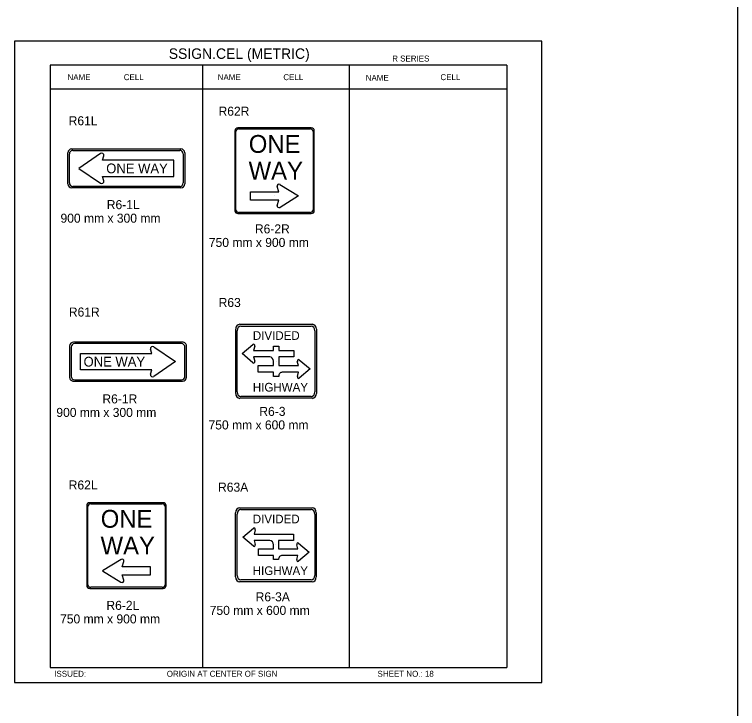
# Model space of a CAD drawing. Extents: x -12 to 6962, y -3756 to 679.
# Drawn here: x 1018.1 to 1258.3, y -244 to -13.5 of the extents above; entities that cross this region are included whole.
import ezdxf

# ---------------------------------------------------------------- set-up
doc = ezdxf.new("R2010")
doc.units = 0
for name, color, linetype in [('Level 1', 7, 'Continuous'), ('Level 2', 7, 'Continuous'), ('Level 3', 7, 'Continuous'), ('Level 63', 7, 'Continuous')]:
    doc.layers.add(name, color=color, linetype=linetype)

msp = doc.modelspace()

# ---------------------------------------------------------------- linework, layer by layer
at = {"layer": 'Level 1'}
for p, q in [((1181.72, -30.35), (1029.96, -30.35)), ((1029.96, -30.35), (1029.96, -230.35)), ((1080.55, -30.35), (1080.55, -230.35)), ((1129.33, -30.35), (1129.33, -230.35)), ((1181.72, -30.35), (1181.72, -230.35)), ((1181.72, -38.27), (1029.96, -38.27)), ((1091.68, -78.39), (1091.68, -52.4)), ((1092.66, -51.52), (1116.34, -51.52)), ((1117.31, -52.4), (1117.31, -78.39)), ((1036.32, -69.42), (1036.32, -59.83)), ((1037.52, -58.63), (1072.98, -58.63)), ((1046.7, -59.7), (1039.43, -64.61)), ((1074.17, -59.83), (1074.17, -69.42)), ((1047.35, -61.94), (1047.75, -60.47)), ((1071.06, -61.94), (1047.35, -61.94)), ((1071.06, -67.3), (1071.06, -61.94)), ((1039.43, -64.61), (1046.7, -69.52)), ((1055.25, -64.62), (1055.25, -64.62)), ((1055.25, -64.62), (1055.25, -64.62)), ((1104.5, -65.39), (1104.5, -65.39)), ((1104.5, -65.39), (1104.5, -65.39)), ((1047.75, -68.78), (1047.35, -67.3)), ((1047.35, -67.3), (1071.06, -67.3)), ((1072.98, -70.62), (1037.52, -70.62)), ((1105.94, -72.42), (1105.34, -70.65)), ((1106.31, -69.98), (1112.44, -73.76)), ((1096.55, -75.12), (1096.55, -72.42)), ((1096.55, -72.42), (1105.94, -72.42)), ((1104.5, -73.77), (1104.5, -73.77)), ((1112.44, -73.76), (1106.33, -77.57)), ((1105.96, -75.12), (1096.55, -75.12)), ((1105.34, -76.9), (1105.96, -75.12)), ((1116.34, -79.26), (1092.66, -79.26)), ((1093.34, -117.01), (1116.67, -117.01)), ((1092.1, -138.86), (1092.1, -118.53)), ((1117.91, -118.53), (1117.91, -138.86)), ((1036.9, -124.02), (1036.9, -133.62)), ((1073.55, -122.83), (1038.1, -122.83)), ((1063.72, -126.14), (1063.32, -124.67)), ((1064.37, -123.9), (1071.64, -128.81)), ((1074.75, -133.62), (1074.75, -124.02)), ((1093.71, -126.15), (1097.33, -123.09)), ((1097.92, -123.64), (1097.55, -125.07)), ((1104.12, -125.07), (1104.12, -123.62)), ((1104.12, -123.62), (1105.89, -123.62)), ((1105.89, -123.62), (1105.89, -125.07)), ((1040.01, -131.5), (1040.01, -126.14)), ((1040.01, -126.14), (1063.72, -126.14)), ((1097.33, -129.23), (1093.71, -126.15)), ((1097.55, -125.07), (1104.12, -125.07)), ((1102.92, -127.25), (1097.55, -127.25)), ((1097.55, -127.25), (1097.9, -128.68)), ((1105.89, -125.07), (1110.94, -125.07)), ((1110.94, -127.25), (1105.89, -127.25)), ((1105.89, -127.25), (1105.89, -130.14)), ((1110.94, -125.07), (1110.94, -127.25)), ((1055.82, -128.82), (1055.82, -128.82)), ((1055.82, -128.82), (1055.82, -128.82)), ((1071.64, -128.81), (1064.37, -133.72)), ((1104.12, -130.14), (1104.12, -128.71)), ((1112.44, -130.14), (1112.07, -128.73)), ((1112.68, -128.18), (1116.3, -131.24)), ((1063.72, -131.5), (1040.01, -131.5)), ((1063.32, -132.97), (1063.72, -131.5)), ((1099.05, -132.34), (1099.05, -130.14)), ((1099.05, -130.14), (1104.12, -130.14)), ((1105.89, -130.14), (1112.44, -130.14)), ((1116.3, -131.24), (1112.68, -134.3)), ((1104.12, -132.34), (1099.05, -132.34)), ((1104.12, -133.78), (1104.12, -132.34)), ((1105.89, -133.78), (1104.12, -133.78)), ((1112.44, -132.34), (1107.09, -132.34)), ((1112.09, -133.78), (1112.44, -132.34)), ((1038.1, -134.82), (1073.55, -134.82)), ((1116.67, -140.38), (1093.34, -140.38)), ((1042.49, -202.89), (1042.49, -176.9)), ((1043.47, -176.02), (1067.14, -176.02)), ((1068.12, -176.9), (1068.12, -202.89)), ((1092.07, -199.8), (1092.07, -179.47)), ((1093.31, -177.95), (1116.64, -177.95)), ((1117.88, -179.47), (1117.88, -199.8)), ((1093.96, -187.13), (1097.49, -184.15)), ((1098.08, -184.68), (1097.72, -186.06)), ((1097.49, -190.12), (1093.96, -187.13)), ((1097.72, -186.06), (1110.79, -186.06)), ((1110.79, -186.06), (1110.79, -188.21)), ((1102.94, -188.21), (1097.72, -188.21)), ((1097.72, -188.21), (1098.06, -189.58)), ((1104.11, -191.03), (1104.11, -189.61)), ((1110.79, -188.21), (1105.85, -188.21)), ((1105.85, -188.21), (1105.85, -191.03)), ((1112.26, -191.03), (1111.9, -189.63)), ((1112.47, -189.12), (1116, -192.11)), ((1055.3, -189.9), (1055.3, -189.9)), ((1055.3, -189.9), (1055.3, -189.9)), ((1055.3, -189.9), (1055.3, -189.9)), ((1099.18, -193.16), (1099.18, -191.03)), ((1099.18, -191.03), (1104.11, -191.03)), ((1105.85, -191.03), (1112.26, -191.03)), ((1116, -192.11), (1112.47, -195.09)), ((1053.49, -194.48), (1047.36, -198.27)), ((1104.11, -193.16), (1099.18, -193.16)), ((1104.11, -194.58), (1104.11, -193.16)), ((1105.85, -194.58), (1104.11, -194.58)), ((1112.26, -193.16), (1107.01, -193.16)), ((1111.91, -194.56), (1112.26, -193.16)), ((1053.87, -196.93), (1054.46, -195.15)), ((1063.25, -196.93), (1053.87, -196.93)), ((1063.25, -199.63), (1063.25, -196.93)), ((1047.36, -198.27), (1053.47, -202.07)), ((1055.3, -198.28), (1055.3, -198.28)), ((1054.46, -201.4), (1053.84, -199.63)), ((1053.84, -199.63), (1063.25, -199.63)), ((1116.64, -201.32), (1093.31, -201.32)), ((1067.14, -203.77), (1043.47, -203.77)), ((1029.96, -230.35), (1181.72, -230.35))]:
    msp.add_line(p, q, dxfattribs=at)
for centre, major_axis, ratio, start_param, end_param in [((1092.66, -52.4), (-0.977, 0), 0.8975, 4.712389, 6.283185), ((1116.34, -52.4), (-0.977, 0), 0.8975, 3.141593, 4.712389), ((1037.52, -59.83), (0, -1.2), 0.998738, 3.141593, 4.712389), ((1047.09, -60.27), (0, 0.696), 0.998738, 4.423888, 6.899163), ((1072.98, -59.83), (0, 1.2), 0.998738, 4.712389, 6.283185), ((1037.52, -69.42), (0, -1.2), 0.998738, 4.712389, 6.283185), ((1047.09, -68.96), (0, 0.696), 0.998738, 2.525615, 5.00089), ((1072.98, -69.42), (0, 1.2), 0.998738, 3.141593, 4.712389), ((1105.98, -70.48), (0.667, 0), 0.8975, 1.038675, 3.410189), ((1092.66, -78.39), (0.977, 0), 0.8975, 3.141593, 4.712389), ((1105.98, -77.06), (-0.673, 0), 0.8975, 6.016058, 8.404903), ((1116.34, -78.39), (0.977, 0), 0.8975, 4.712389, 6.283185), ((1093.34, -118.53), (0, -1.52), 0.817773, 3.141593, 4.712389), ((1116.67, -118.53), (0, 1.52), 0.817773, 4.712389, 6.283185), ((1038.1, -124.02), (0, 1.2), 0.998738, 0, 1.570796), ((1063.98, -124.47), (0, 0.696), 0.998738, 5.667208, 8.142483), ((1073.55, -124.02), (0, -1.2), 0.998738, 1.570796, 3.141593), ((1097.54, -123.51), (0, -0.491), 0.817773, 1.315178, 3.681005), ((1102.92, -128.7), (0, 1.45), 0.817773, 4.712389, 6.283185), ((1097.54, -128.83), (0, -0.472), 0.817773, 5.708278, 8.175704), ((1112.47, -128.6), (0, -0.491), 0.817773, 2.60218, 4.968007), ((1038.1, -133.62), (0, 1.2), 0.998738, 1.570796, 3.141593), ((1063.98, -133.16), (0, 0.696), 0.998738, 1.282295, 3.75757), ((1073.55, -133.62), (0, -1.2), 0.998738, 0, 1.570796), ((1107.07, -133.78), (0, -1.44), 0.817773, 3.133719, 4.720263), ((1112.46, -133.91), (0, -0.472), 0.817773, 4.390666, 6.858092), ((1093.34, -138.86), (0, -1.52), 0.817773, 4.712389, 6.283185), ((1116.67, -138.86), (0, 1.52), 0.817773, 3.141593, 4.712389), ((1043.47, -176.9), (-0.977, 0), 0.8975, 4.712389, 6.283185), ((1067.14, -176.9), (-0.977, 0), 0.8975, 3.141593, 4.712389), ((1093.31, -179.47), (0, -1.52), 0.817773, 3.141593, 4.712389), ((1116.64, -179.47), (0, 1.52), 0.817773, 4.712389, 6.283185), ((1097.69, -184.55), (0, -0.479), 0.817773, 1.315178, 3.681005), ((1097.7, -189.74), (0, -0.461), 0.817773, 5.708278, 8.175704), ((1102.95, -189.62), (0, 1.42), 0.817773, 4.712389, 6.283185), ((1112.27, -189.52), (0, -0.479), 0.817773, 2.60218, 4.968007), ((1053.83, -194.99), (0.667, 0), 0.8975, 6.014589, 8.386103), ((1107, -194.57), (0, -1.41), 0.817773, 3.133719, 4.720263), ((1112.26, -194.71), (0, -0.461), 0.817773, 4.390666, 6.858092), ((1053.82, -201.56), (-0.673, 0), 0.8975, 1.019875, 3.40872), ((1093.31, -199.8), (0, -1.52), 0.817773, 4.712389, 6.283185), ((1116.64, -199.8), (0, 1.52), 0.817773, 3.141593, 4.712389), ((1043.47, -202.89), (0.977, 0), 0.8975, 3.141593, 4.712389), ((1067.14, -202.89), (0.977, 0), 0.8975, 4.712389, 6.283185)]:
    msp.add_ellipse(centre, major_axis=major_axis, ratio=ratio, start_param=start_param, end_param=end_param, dxfattribs=at)
at = {"layer": 'Level 3'}
for p, q in [((1258.34, 661.66), (1258.34, -1225.34)), ((1091.29, -52.11), (1091.29, -78.67)), ((1116.65, -51.17), (1092.35, -51.17)), ((1117.71, -78.67), (1117.71, -52.11)), ((1035.84, -69.8), (1035.84, -59.44)), ((1035.84, -69.8), (1035.84, -59.44)), ((1037.14, -58.15), (1073.36, -58.15)), ((1037.14, -58.15), (1073.36, -58.15)), ((1037.14, -58.15), (1073.36, -58.15)), ((1037.14, -58.15), (1073.36, -58.15)), ((1074.65, -59.44), (1074.65, -69.8)), ((1074.65, -59.44), (1074.65, -69.8)), ((1073.36, -71.1), (1037.14, -71.1)), ((1073.36, -71.1), (1037.14, -71.1)), ((1092.35, -79.62), (1116.65, -79.62)), ((1092.93, -116.4), (1117.07, -116.4)), ((1091.59, -139.35), (1091.59, -118.04)), ((1118.41, -118.04), (1118.41, -139.35)), ((1073.94, -122.35), (1037.71, -122.35)), ((1073.94, -122.35), (1037.71, -122.35)), ((1073.94, -122.35), (1037.71, -122.35)), ((1073.94, -122.35), (1037.71, -122.35)), ((1036.42, -123.64), (1036.42, -134)), ((1036.42, -123.64), (1036.42, -134)), ((1075.23, -134), (1075.23, -123.64)), ((1075.23, -134), (1075.23, -123.64)), ((1105.01, -128.7), (1105.01, -128.7)), ((1037.71, -135.3), (1073.94, -135.3)), ((1037.71, -135.3), (1073.94, -135.3)), ((1117.07, -140.99), (1092.93, -140.99)), ((1042.1, -176.62), (1042.1, -203.17)), ((1067.46, -175.67), (1043.15, -175.67)), ((1068.51, -203.17), (1068.51, -176.62)), ((1092.9, -177.34), (1117.04, -177.34)), ((1091.56, -200.3), (1091.56, -178.98)), ((1118.38, -178.98), (1118.38, -200.3)), ((1104.98, -189.64), (1104.98, -189.64)), ((1043.15, -204.12), (1067.46, -204.12)), ((1117.04, -201.94), (1092.9, -201.94))]:
    msp.add_line(p, q, dxfattribs=at)
for centre, major_axis, ratio, start_param, end_param in [((1092.35, -52.11), (-1.06, 0), 0.8975, 4.712389, 6.283185), ((1116.65, -52.11), (-1.06, 0), 0.8975, 3.141593, 4.712389), ((1037.14, -59.44), (0, -1.3), 0.998738, 3.141593, 4.712389), ((1037.14, -59.44), (0, -1.3), 0.998738, 3.141593, 4.712389), ((1037.14, -59.44), (0, -1.3), 0.998738, 3.141593, 4.712389), ((1073.36, -59.44), (0, 1.3), 0.998738, 4.712389, 6.283185), ((1073.36, -59.44), (0, 1.3), 0.998738, 4.712389, 6.283185), ((1037.14, -69.8), (0, -1.3), 0.998738, 4.712389, 6.283185), ((1037.14, -69.8), (0, -1.3), 0.998738, 4.712389, 6.283185), ((1073.36, -69.8), (0, 1.3), 0.998738, 3.141593, 4.712389), ((1073.36, -69.8), (0, 1.3), 0.998738, 3.141593, 4.712389), ((1092.35, -78.67), (1.06, 0), 0.8975, 3.141593, 4.712389), ((1116.65, -78.67), (1.06, 0), 0.8975, 4.712389, 6.283185), ((1092.93, -118.04), (0, -1.64), 0.817773, 3.141593, 4.712389), ((1117.07, -118.04), (0, 1.64), 0.817773, 4.712389, 6.283185), ((1037.71, -123.64), (0, 1.3), 0.998738, 0, 1.570796), ((1037.71, -123.64), (0, 1.3), 0.998738, 0, 1.570796), ((1073.94, -123.64), (0, -1.3), 0.998738, 1.570796, 3.141593), ((1073.94, -123.64), (0, -1.3), 0.998738, 1.570796, 3.141593), ((1073.94, -123.64), (0, -1.3), 0.998738, 1.570796, 3.141593), ((1037.71, -134), (0, 1.3), 0.998738, 1.570796, 3.141593), ((1037.71, -134), (0, 1.3), 0.998738, 1.570796, 3.141593), ((1073.94, -134), (0, -1.3), 0.998738, 0, 1.570796), ((1073.94, -134), (0, -1.3), 0.998738, 0, 1.570796), ((1092.93, -139.36), (0, -1.64), 0.817773, 4.712389, 6.283185), ((1117.07, -139.36), (0, -1.64), 0.817773, 0, 1.570796), ((1043.15, -176.62), (-1.06, 0), 0.8975, 4.712389, 6.283185), ((1067.46, -176.62), (-1.06, 0), 0.8975, 3.141593, 4.712389), ((1092.9, -178.98), (0, -1.64), 0.817773, 3.141593, 4.712389), ((1117.04, -178.98), (0, 1.64), 0.817773, 4.712389, 6.283185), ((1092.9, -200.3), (0, -1.64), 0.817773, 4.712389, 6.283185), ((1117.04, -200.3), (0, -1.64), 0.817773, 0, 1.570796), ((1043.15, -203.17), (1.06, 0), 0.8975, 3.141593, 4.712389), ((1067.46, -203.17), (1.06, 0), 0.8975, 4.712389, 6.283185)]:
    msp.add_ellipse(centre, major_axis=major_axis, ratio=ratio, start_param=start_param, end_param=end_param, dxfattribs=at)
at = {"layer": 'Level 63'}
msp.add_lwpolyline([(1018.09, -235.4), (1193.35, -235.4), (1193.35, -22.31), (1018.09, -22.31)], close=True, dxfattribs=at)

# ---------------------------------------------------------------- texts
at = {"layer": 'Level 1'}
for s, height, p in [('ONE', 5.927, (1095.94, -59.46)), ('WAY', 5.927, (1095.89, -68.35)), ('ONE WAY', 3.238, (1048.58, -66.24)), ('DIVIDED', 2.87, (1097.3, -121.57)), ('ONE WAY', 3.238, (1041.05, -130.44)), ('HIGHWAY', 2.87, (1097.29, -138.74)), ('ONE', 5.927, (1046.75, -183.97)), ('DIVIDED', 2.87, (1097.27, -182.51)), ('WAY', 5.927, (1046.7, -192.86)), ('HIGHWAY', 2.87, (1097.26, -199.68))]:
    msp.add_text(s, height=height, dxfattribs=at).set_placement(p)
at = {"layer": 'Level 2'}
for s, p in [('R62R', (1085.89, -47.12)), ('R61L', (1036.1, -50.3)), ('R6-1L', (1048.76, -78.16)), ('900 mm x 300 mm', (1033.38, -82.66)), ('R6-2R', (1097.98, -86.21)), ('750 mm x 900 mm', (1082.68, -90.71)), ('R63', (1085.93, -110.66)), ('R61R', (1036.16, -113.83)), ('R6-1R', (1047.3, -142.68)), ('900 mm x 300 mm', (1032.01, -147.18)), ('R6-3', (1099.44, -146.83)), ('750 mm x 600 mm', (1082.57, -151.33)), ('R62L', (1036.11, -171.27)), ('R63A', (1085.73, -172)), ('R6-3A', (1098.22, -208.42)), ('R6-2L', (1048.63, -211.26)), ('750 mm x 600 mm', (1082.97, -212.92)), ('750 mm x 900 mm', (1033.25, -215.76))]:
    msp.add_text(s, height=3, dxfattribs=at).set_placement(p)
at = {"layer": 'Level 3'}
for s, height, p in [('SSIGN.CEL (METRIC)', 3.4642, (1069.35, -28.24)), ('R SERIES', 1.979, (1143.59, -29.12)), ('NAME', 1.98, (1035.7, -35.31)), ('CELL', 1.98, (1054.4, -35.31)), ('NAME', 1.98, (1085.62, -35.31)), ('CELL', 1.98, (1107.42, -35.31)), ('NAME', 1.98, (1134.8, -35.53)), ('CELL', 1.98, (1159.62, -35.31)), ('ISSUED:', 1.98, (1031.31, -233.48)), ('ORIGIN AT CENTER OF SIGN', 1.9795, (1068.69, -233.48)), ('SHEET NO.: 18', 1.9795, (1138.73, -233.48))]:
    msp.add_text(s, height=height, dxfattribs=at).set_placement(p)

doc.saveas('drawing.dxf')
